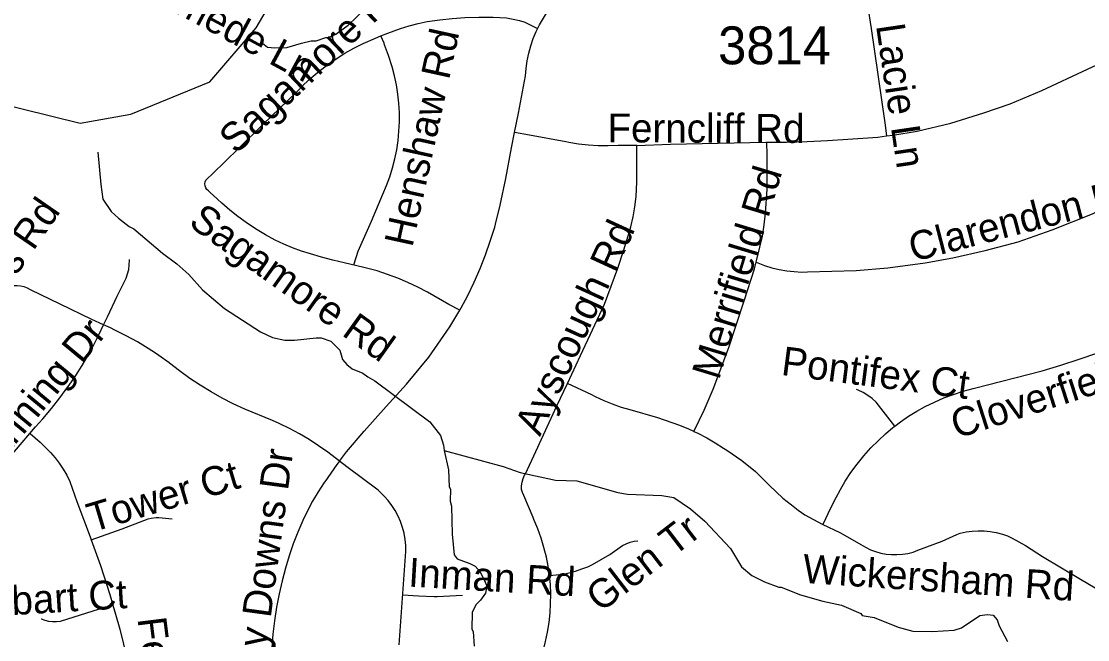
# Model space of a CAD drawing. Extents: x 1383679 to 1536984, y 460658 to 651027.
# Drawn here: x 1449622 to 1453137, y 518145 to 520183 of the extents above; entities that cross this region are included whole.
import ezdxf

# ---------------------------------------------------------------- set-up
doc = ezdxf.new("R2010")
doc.units = 0
for name, color, linetype in [('Exist Hydrographic Creek Single Shore', 7, 'Continuous'), ('Exist Hydrographic Misc Water Feature', 7, 'Continuous'), ('Exist Road Non-System Type 51', 7, 'Continuous'), ('Exist Road Non-System Type 51 Label', 7, 'Continuous'), ('Exist Road Secondary Type 51 Number Label', 7, 'Continuous')]:
    doc.layers.add(name, color=color, linetype=linetype)

msp = doc.modelspace()

# ---------------------------------------------------------------- linework, layer by layer
at = {"layer": 'Exist Hydrographic Creek Single Shore'}
msp.add_lwpolyline([(1449525.4, 519918.8), (1449815.4, 519847.3), (1449983.5, 519876.7), (1450243.4, 519983.1), (1450396.5, 520160.6), (1450517.4, 520368.2), (1450645.4, 520533), (1450736.4, 520974.3), (1450756.3, 521225.5), (1450856.4, 521605.4), (1450863.5, 521979.5), (1450726.5, 522691.2)], dxfattribs=at)
at = {"layer": 'Exist Hydrographic Misc Water Feature'}
for points in [[(1450411.8, 520115.1), (1450433.5, 520097.2), (1450457.4, 520094.8), (1450497.5, 520095.9), (1450545.8, 520110.9), (1450578, 520118.2), (1450594, 520117.9), (1450626.3, 520129.2), (1450634.3, 520129.1), (1450658.5, 520140.5), (1450699.2, 520169.7), (1450754.3, 520222.6)], [(1449874.1, 519750.9), (1449884, 519644.7), (1449891, 519596.5), (1449918.3, 519556), (1449941.8, 519533.5), (1449977.3, 519506.8), (1449993.1, 519498.4), (1450087.6, 519418.5), (1450135, 519383.5), (1450174.3, 519348.7), (1450219.3, 519297.7), (1450292.2, 519236.2), (1450410.7, 519159.7), (1450450.4, 519140.9), (1450490.3, 519132.1), (1450522.2, 519131.4), (1450594.4, 519139.9), (1450610.4, 519139.6), (1450642.3, 519128.9), (1450671.7, 519098.3), (1450681.1, 519068.1), (1450694.8, 519051.8), (1450712.5, 519037.5), (1450748.2, 519022.7), (1450764, 519010.4), (1450787.8, 518997.9), (1450969.1, 518862.1), (1451004.3, 518817.4), (1451013.6, 518785.2), (1451015.6, 518767.7)], [(1451015.6, 518767.7), (1451210.4, 518715.1), (1451266.1, 518695.9), (1451383, 518670.2), (1451453.7, 518668), (1451589, 518629.2), (1451620.9, 518624.5), (1451733, 518620.2), (1451772.9, 518613.4), (1451828.1, 518575.8), (1451875.4, 518535.2), (1451959.7, 518445.5), (1451996.5, 518384.7), (1452029.9, 518356), (1452071.5, 518335.2), (1452119.2, 518318.1), (1452127.2, 518318), (1452190.7, 518292.7), (1452264.4, 518271.4), (1452326.2, 518257.9), (1452389.6, 518230.5), (1452393.5, 518224.4), (1452433.4, 518217.6), (1452512.9, 518185.9), (1452560.7, 518173), (1452624.6, 518171.6), (1452696.8, 518176.1), (1452721, 518183.6), (1452781.8, 518224.3), (1452807.2, 518227.8), (1452825.8, 518225.7), (1452839, 518210.2), (1452845.4, 518189.8), (1452873.1, 518138.7)], [(1451015.6, 518767.7), (1451030, 518704.8), (1451032.9, 518648.8), (1451036.8, 518640.7), (1451036, 518600.7), (1451039.7, 518584.7), (1451041.8, 518492.6), (1451048.5, 518424.5), (1451059, 518410.5), (1451100.9, 518396.2), (1451117.6, 518387.4), (1451134.1, 518368.5), (1451150.7, 518334.3), (1451156.6, 518322.2), (1451152.1, 518298.3), (1451135.5, 518274.6), (1451121.3, 518260.9), (1451108.8, 518235.2), (1451107.7, 518179.2), (1451111.5, 518171.1), (1451114.5, 518123.1)]]:
    msp.add_lwpolyline(points, dxfattribs=at)
at = {"layer": 'Exist Road Non-System Type 51'}
for points in [[(1451248.3, 519816.2), (1451261.1, 519880.3), (1451284.6, 520002.5), (1451286.5, 520027.6), (1451290.1, 520052.6), (1451295.2, 520077.3), (1451301.8, 520101.6), (1451309.9, 520125.5), (1451319.5, 520148.8), (1451330.6, 520171.4), (1451343.1, 520193.4), (1451356.9, 520214.5), (1451372, 520234.7), (1451375.4, 520239), (1451417.8, 520287.7), (1451438.8, 520305.8)], [(1452412, 520235.8), (1452424.2, 520159.4), (1452468.8, 519848.3), (1452474.2, 519804.8)], [(1450807.1, 520134.5), (1450830.5, 520143.9), (1450872.1, 520159), (1450901.1, 520168.1), (1450930.4, 520175.7), (1450960.2, 520181.8), (1451001.3, 520187.8), (1451042.7, 520192.2), (1451084.2, 520195), (1451130.6, 520196.4), (1451177.1, 520196.2), (1451199.2, 520195.7), (1451221.3, 520193.7), (1451243.1, 520190.1), (1451264.6, 520185), (1451282, 520179.6), (1451323.9, 520158.8)], [(1451067.4, 519230.9), (1451031.7, 519249.6), (1450961.1, 519289.7), (1450929.1, 519306.6), (1450896.5, 519322.1), (1450863.2, 519336.1), (1450829.4, 519348.7), (1450795, 519359.7), (1450760.2, 519369.3), (1450751.4, 519371.4), (1450686.3, 519386.4), (1450648.8, 519394.9), (1450611.6, 519404.9), (1450574.9, 519416.4), (1450545.2, 519425.5), (1450515.9, 519436), (1450487.2, 519448.1), (1450459.1, 519461.5), (1450426.4, 519479.4), (1450394.5, 519498.7), (1450363.5, 519519.3), (1450335.8, 519539.4), (1450309.2, 519560.6), (1450283.5, 519583.1), (1450268.4, 519596.3), (1450243.7, 519619.3), (1450238.5, 519623.8), (1450233.7, 519628.3), (1450230.1, 519633.8), (1450227.8, 519640.1), (1450227.1, 519646.6), (1450228, 519653.2), (1450230.4, 519659.4), (1450233.2, 519662.4), (1450251.9, 519679.8), (1450337.5, 519763.5), (1450418.5, 519842.5), (1450528.6, 519949.3), (1450552.7, 519973.6), (1450578, 519996.8), (1450604.2, 520018.8), (1450631.4, 520039.5), (1450659.6, 520059), (1450688.6, 520077.2), (1450718.5, 520094), (1450749, 520109.4), (1450789.5, 520127.4), (1450807.1, 520134.5)], [(1450718.3, 519379.5), (1450732.6, 519425.1), (1450776.2, 519524), (1450813.5, 519612.8), (1450825.6, 519641), (1450836.3, 519669.9), (1450845.5, 519699.3), (1450853.2, 519729.1), (1450859.4, 519759.2), (1450864, 519789.7), (1450867, 519820.3), (1450868.4, 519851), (1450868.3, 519881.8), (1450866.6, 519912.6), (1450863.3, 519943), (1450858.5, 519973.3), (1450852.1, 520003.2), (1450844.2, 520032.9), (1450832.5, 520069.4), (1450819.4, 520105.5), (1450817.6, 520110.1), (1450807.1, 520134.5)], [(1452474.2, 519804.8), (1452495.1, 519807.3), (1452574.9, 519820.8), (1452686.6, 519847.2), (1452795, 519880.5), (1452882.3, 519911), (1452986, 519954.4), (1453136.7, 520024.8), (1453238.6, 520072.2)], [(1451067.4, 519230.9), (1451071.7, 519238), (1451094.5, 519279), (1451115, 519322.9), (1451134.1, 519367.5), (1451151.8, 519412.7), (1451167.9, 519458.4), (1451182.6, 519504.7), (1451185.4, 519514.1), (1451201, 519576.6), (1451219.1, 519664.4), (1451238.3, 519765.7), (1451248.3, 519816.2)], [(1451651.1, 519773.5), (1451589.6, 519772.9), (1451556.9, 519771.8), (1451524.1, 519772.3), (1451491.5, 519774.4), (1451459, 519778.1), (1451426.7, 519783.4), (1451417.2, 519785.2), (1451297.3, 519807.8), (1451248.3, 519816.2)], [(1452080, 519784.2), (1452144.6, 519784.3), (1452212.2, 519786), (1452279.7, 519789.3), (1452347.2, 519794.1), (1452396.6, 519797), (1452445.9, 519801.3), (1452474.2, 519804.8)], [(1451422.6, 518989.4), (1451465.7, 519081.1), (1451544.1, 519250.5), (1451567, 519309.5), (1451588.6, 519369), (1451608.6, 519429), (1451627.1, 519489.5), (1451631.6, 519505), (1451638.8, 519538), (1451644.5, 519571.3), (1451648.7, 519604.8), (1451651.1, 519652.9), (1451651.2, 519722.6), (1451651.1, 519773.5)], [(1451651.1, 519773.5), (1451762.4, 519778.2), (1452076.9, 519784.2), (1452080, 519784.2)], [(1452044.3, 519388.7), (1452057.1, 519437.7), (1452064.9, 519474.9), (1452071.2, 519512.2), (1452075.8, 519550), (1452081, 519629.5), (1452080.8, 519743), (1452080, 519784.2)], [(1452044.3, 519388.7), (1452071.8, 519377.8), (1452095.9, 519370.4), (1452120.4, 519364.6), (1452145.2, 519360.3), (1452170.3, 519357.5), (1452195.4, 519356.3), (1452213.4, 519356.4), (1452373.9, 519361.8), (1452478.3, 519370.4), (1452602, 519386.8), (1452693.1, 519403), (1452799.1, 519427), (1452908.2, 519456.3), (1453020.5, 519495.9), (1453153.5, 519548.6), (1453282.8, 519611), (1453416.8, 519685)], [(1449893.2, 519182.3), (1449906.1, 519208.2), (1449938.2, 519276.3), (1449967.4, 519336.2), (1449972.4, 519350.4), (1449975.9, 519365.1), (1449977.8, 519380.1), (1449978.2, 519395.2), (1449978.1, 519397.2)], [(1451838.8, 518831.2), (1451872.8, 518901.2), (1451902.5, 518970.2), (1451954.5, 519108), (1452004.6, 519261.7), (1452038.5, 519366.4), (1452044.3, 519388.7)], [(1449893.2, 519182.3), (1449854.4, 519200), (1449750.3, 519250), (1449652.6, 519297.6), (1449642.2, 519303.2), (1449631.1, 519307.4), (1449619.6, 519310), (1449607.8, 519311.1), (1449595.9, 519310.7), (1449584.3, 519308.6), (1449573, 519305), (1449562.3, 519300), (1449552.4, 519293.6), (1449543.4, 519285.9), (1449535.5, 519277), (1449528.8, 519267.3), (1449525.3, 519260.7), (1449496.5, 519203.6), (1449460.3, 519146.9), (1449431.1, 519106.5), (1449345, 519009.4), (1449304.5, 518955.9), (1449277.3, 518928.2)], [(1452501.7, 518848.6), (1452520.5, 518863), (1452546.8, 518881), (1452573.9, 518897.8), (1452601.8, 518913.1), (1452632.1, 518927.9), (1452663.2, 518941.3), (1452694.8, 518953.2), (1452726.9, 518963.6), (1452759.5, 518972.5), (1452764.8, 518973.8), (1452987.4, 519030.9), (1453048.9, 519049.2), (1453109.9, 519069.1), (1453170.4, 519090.5), (1453250.3, 519120.9), (1453350.7, 519165.4), (1453455.4, 519215.1), (1453528.2, 519254.6), (1453619.4, 519305.5), (1453635.8, 519313.3)], [(1450670.4, 518733.3), (1450693.7, 518764), (1450752.3, 518831.5), (1450824.8, 518913), (1450892, 518987.2), (1450965, 519075.7), (1451034.1, 519175.5), (1451067.4, 519230.9)], [(1449123.1, 518254.5), (1449161.3, 518285.4), (1449197.5, 518316.2), (1449232.8, 518348.2), (1449260.5, 518374.7), (1449293.2, 518408.1), (1449324.8, 518442.6), (1449355.1, 518478), (1449400, 518532.4), (1449509.3, 518660.4), (1449599.7, 518764.5), (1449668.2, 518845.6), (1449692.5, 518872.5), (1449721.2, 518906.5), (1449748.6, 518941.6), (1449774.8, 518977.6), (1449779.3, 518983.5), (1449801.7, 519015.6), (1449822.9, 519048.5), (1449842.7, 519082.3), (1449861.1, 519116.8), (1449878.2, 519152), (1449893.2, 519182.3)], [(1450670.4, 518733.3), (1450632.2, 518762.2), (1450601.9, 518783.8), (1450570.6, 518804.2), (1450538.6, 518823.2), (1450505.7, 518840.8), (1450472.1, 518857), (1450449.6, 518866.9), (1450358.4, 518904.7), (1450320.7, 518922.2), (1450283.6, 518941.1), (1450247.4, 518961.3), (1450211.9, 518983), (1450177.3, 519005.9), (1450143.5, 519030.2), (1450110.8, 519055.7), (1450109.6, 519056.6), (1450075.4, 519081), (1450075, 519081.3), (1450064.1, 519088.5), (1450040.3, 519104.1), (1450004.4, 519125.8), (1449967.7, 519146.2), (1449930.2, 519165.2), (1449915.5, 519172.2), (1449893.2, 519182.3)], [(1451363.2, 518356.5), (1451363.2, 518356.6), (1451358.7, 518387), (1451352.8, 518417), (1451344.8, 518448.5), (1451335.3, 518479.6), (1451324.3, 518510.2), (1451311.8, 518540.2), (1451308.9, 518546.8), (1451278.3, 518620), (1451274, 518629.5), (1451271.3, 518639.6), (1451271.4, 518651.8), (1451273.1, 518663.9), (1451276.4, 518675.7), (1451281.2, 518687), (1451283.6, 518691.5), (1451317.7, 518765.1), (1451387.7, 518915.1), (1451422.6, 518989.4)], [(1451838.8, 518831.2), (1451822.9, 518838.4), (1451792.6, 518850.4), (1451720.3, 518876.3), (1451629.6, 518901.6), (1451600.3, 518910.3), (1451571.4, 518920.5), (1451543.1, 518932.2), (1451515.4, 518945.3), (1451502.8, 518951.9), (1451422.6, 518989.4)], [(1452501.7, 518848.6), (1452478.7, 518878.1), (1452440, 518927.5), (1452426.7, 518939.1), (1452412.4, 518949.6), (1452397.2, 518958.7), (1452381.3, 518966.4), (1452375.3, 518968.9)], [(1449651.3, 518824.1), (1449683.7, 518795.8), (1449717.6, 518761.4), (1449733, 518744.2), (1449747.2, 518726), (1449760.1, 518706.9), (1449771.7, 518686.9), (1449781.9, 518666.2), (1449805.3, 518600.1), (1449848.6, 518483.5), (1449852.2, 518473.7)], [(1451838.8, 518831.2), (1451852.6, 518825), (1451881.6, 518810.1), (1451909.9, 518793.9), (1451937.3, 518776.3), (1451948.1, 518768.8), (1451997.6, 518734.8), (1452042.4, 518698.4), (1452088.9, 518653), (1452132.3, 518610.5), (1452160.7, 518589.1), (1452182.5, 518571.8), (1452205.4, 518555.7), (1452262.2, 518525.4), (1452322.5, 518496.5), (1452389.7, 518458.1), (1452405.1, 518449), (1452421.3, 518441.2), (1452438, 518434.9), (1452455.3, 518430), (1452472.9, 518426.8), (1452490.8, 518425), (1452508.7, 518424.9), (1452526.6, 518426.3), (1452544, 518428.2), (1452561.8, 518433.3), (1452577.3, 518439.1), (1452657.2, 518469.7), (1452705.6, 518491.1), (1452717.2, 518495.2), (1452736.9, 518500.1), (1452756.4, 518502.6), (1452776.6, 518503.5), (1452796.6, 518503.4), (1452816.4, 518500.9), (1452835.6, 518497.8), (1452856.1, 518491.8), (1452872.9, 518486.4), (1452888.5, 518479.2), (1452932.2, 518454.9), (1452989, 518418.4), (1453113.6, 518343.6), (1453211, 518286.5)], [(1452264.9, 518525.1), (1452290.3, 518579.1), (1452307.9, 518612.8), (1452322.1, 518640.1), (1452337.5, 518666.7), (1452357, 518695.6), (1452377.8, 518723.5), (1452399.9, 518750.5), (1452423.1, 518776.5), (1452447.5, 518801.4), (1452470.8, 518823.1), (1452495.2, 518843.7), (1452501.7, 518848.6)], [(1450670.4, 518733.3), (1450662, 518722.2), (1450622, 518665), (1450620.2, 518662.4), (1450600.5, 518632.3), (1450582.2, 518601.3), (1450565.2, 518569.6), (1450549.6, 518537.1), (1450533.2, 518498.8), (1450518.1, 518460), (1450504.6, 518420.6), (1450492.6, 518380.7), (1450481.4, 518338.4), (1450471.8, 518295.7), (1450463.4, 518251.5), (1450456.6, 518207.1), (1450451.3, 518162.4), (1450447.7, 518117.6)], [(1450867.9, 518127.5), (1450873.3, 518204.1), (1450881.7, 518327.5), (1450890, 518435.1), (1450889.6, 518455.2), (1450887.6, 518475.3), (1450884.1, 518495.1), (1450879, 518514.6), (1450872.4, 518533.6), (1450864.3, 518552.1), (1450854.8, 518569.8), (1450843.9, 518586.8), (1450831.8, 518602.8), (1450818.4, 518617.9), (1450803.9, 518631.9), (1450797.9, 518637.1), (1450695.3, 518714.5), (1450670.4, 518733.3)], [(1449852.2, 518473.7), (1449954.1, 518510.4), (1450040.3, 518542.9), (1450049.5, 518544.8), (1450066.4, 518547), (1450075, 518547.3), (1450118.8, 518543.1)], [(1449852.2, 518473.7), (1449882.8, 518388.6), (1449914.1, 518293.5), (1449924.1, 518258.2)], [(1451363.2, 518356.5), (1451385.2, 518357.9), (1451406.8, 518360.9), (1451428.1, 518365.4), (1451449, 518370.9), (1451469.4, 518377.9), (1451489.2, 518385.1), (1451505, 518392.5), (1451562, 518425.1), (1451604.2, 518454.5), (1451616.2, 518460.8), (1451628.8, 518465.6), (1451641.9, 518468.9), (1451654.6, 518470.7)], [(1451264.2, 517905.7), (1451265, 517918.8), (1451267.4, 517931.8), (1451271.3, 517944.3), (1451276.6, 517956.3), (1451280.3, 517962.8), (1451307.4, 518013.4), (1451320.4, 518044.1), (1451331.9, 518075.4), (1451341.8, 518107.2), (1451350, 518138.2), (1451356.6, 518169.6), (1451361.7, 518201.3), (1451365.2, 518233.2), (1451367, 518264.1), (1451367.3, 518295.1), (1451366, 518326.1), (1451363.2, 518356.5)], [(1450879.6, 518292.8), (1450931.3, 518289.3), (1450983.1, 518287.4), (1450993.2, 518287.3), (1451076, 518291)], [(1449924.1, 518258.2), (1449899.1, 518251.6), (1449749.7, 518204.7), (1449737.4, 518203.1), (1449725, 518203), (1449712.6, 518204.4), (1449700.5, 518207.5), (1449688.9, 518212), (1449687.9, 518212.4)], [(1449924.1, 518258.2), (1449932.5, 518228.6), (1449946.6, 518179.7), (1449959.2, 518130.3), (1449970.3, 518080.6), (1449979.8, 518030.6), (1449987.7, 517980.3), (1449994.1, 517929.7), (1449998.9, 517879), (1450002.2, 517828.2), (1450003.7, 517781.3), (1450003.7, 517734.3), (1450002.1, 517687.4), (1449998.9, 517640.6), (1449997.8, 517628.3), (1449989.8, 517510.9)]]:
    msp.add_lwpolyline(points, dxfattribs=at)

# ---------------------------------------------------------------- texts
at = {"layer": 'Exist Road Non-System Type 51 Label'}
for s, rotation, p in [('Sunnymede Ln', 331.6174, (1449805.6, 520385.6)), ('Sagamore Rd', 43.6365, (1450330, 519741.8)), ('Henshaw Rd', 77.6523, (1450910.9, 519435.2)), ('Lacie Ln', 278.3657, (1452439.4, 520168.9)), ('Ferncliff Rd', 359.8332, (1451554.3, 519783.7)), ('Merrifield Rd', 73.0893, (1451921.9, 518997.8)), ('Clarendon Rd', 14.5405, (1452562, 519389.5)), ('Inverness Rd', 55.3593, (1449328.3, 518941.6)), ('Sagamore Rd', 324.4628, (1450169.4, 519511.2)), ('Ayscough Rd', 65.3318, (1451331.7, 518811.7)), ('Manning Dr', 50.3896, (1449487.7, 518647.8)), ('Cloverfield Rd', 17.7873, (1452705.2, 518806.3)), ('Pontifex Ct', 352.6384, (1452124.3, 519017.4)), ('Barclay Downs Dr', 82.2766, (1450382.2, 517759.5)), ('Tower Ct', 16.7001, (1449855.9, 518498.2)), ('Glen Tr', 37.5047, (1451531.1, 518231.9)), ('Inman Rd', 356.6343, (1450896.2, 518319.8)), ('Wickersham Rd', 356.1732, (1452195.6, 518332.1)), ('Hobart Ct', 3.5044, (1449430, 518215.6)), ('Fellsway Rd', 277.1149, (1450004.6, 518213.9))]:
    msp.add_text(s, height=95, rotation=rotation, dxfattribs=at).set_placement(p)
at = {"layer": 'Exist Road Secondary Type 51 Number Label'}
msp.add_text('3814', height=125, dxfattribs=at).set_placement((1451919.1, 520040.9))

doc.saveas('drawing.dxf')
